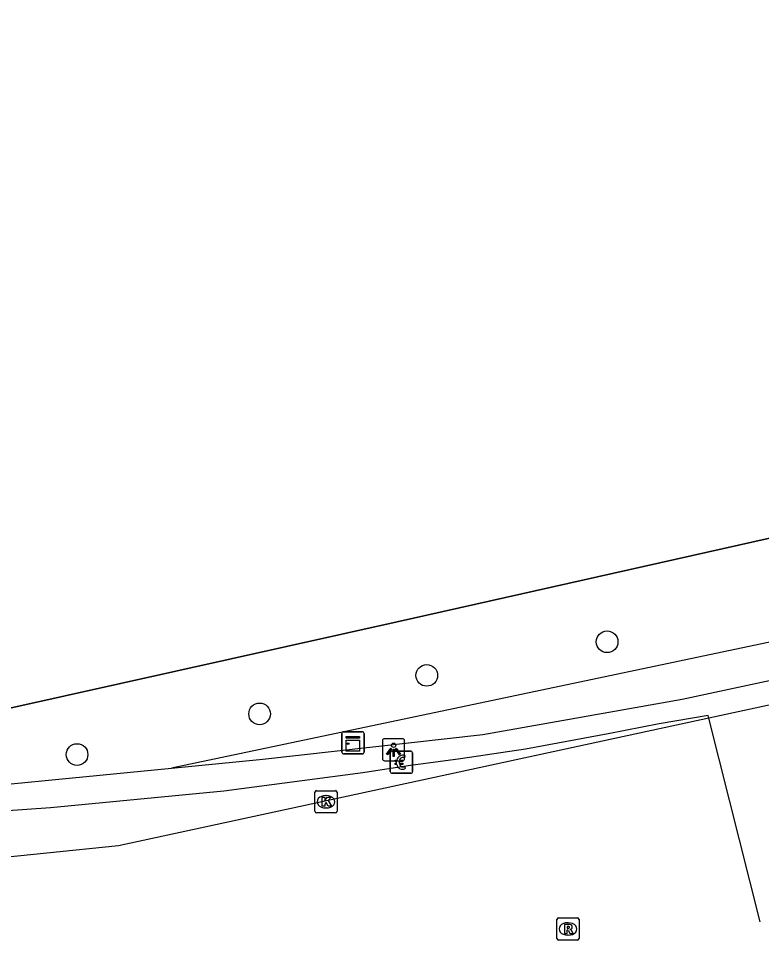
# Model space of a CAD drawing. Extents: x 161477 to 163040, y 383680 to 384868.
# Drawn here: x 161865.48 to 161899, y 383705.77 to 383747.38 of the extents above; entities that cross this region are included whole.
import ezdxf

# ---------------------------------------------------------------- set-up
doc = ezdxf.new("R2010")
doc.units = 0
for name, color, linetype in [('IMGEO_Betaalautomaat', 7, 'Continuous'), ('IMGEO_Boom', 7, 'Continuous'), ('IMGEO_Groenvoorziening', 7, 'Continuous'), ('IMGEO_Hek', 7, 'Continuous'), ('IMGEO_Kast', 7, 'Continuous'), ('IMGEO_Kolk', 7, 'Continuous'), ('IMGEO_Lichtpunt', 7, 'Continuous'), ('IMGEO_Rijbaan_lokaal_gesloten', 7, 'Continuous'), ('IMGEO_Rijbaan_lokaal_open', 7, 'Continuous'), ('IMGEO_Rioolput', 7, 'Continuous'), ('IMGEO_Voetpad_open', 7, 'Continuous')]:
    doc.layers.add(name, color=color, linetype=linetype)

msp = doc.modelspace()

# ---------------------------------------------------------------- linework, layer by layer
at = {"layer": 'IMGEO_Betaalautomaat'}
for p, q in [((161882.255, 383713.392), (161882.255, 383714.233)), ((161882.255, 383714.233), (161882.255, 383713.392)), ((161882.33, 383714.316), (161883.171, 383714.316)), ((161883.171, 383714.316), (161882.33, 383714.316)), ((161883.254, 383714.242), (161883.254, 383713.401)), ((161883.254, 383713.401), (161883.254, 383714.242)), ((161882.538, 383713.78), (161882.538, 383713.848)), ((161882.659, 383713.848), (161882.659, 383713.78)), ((161882.917, 383714.121), (161882.9, 383714.021)), ((161882.904, 383713.615), (161882.926, 383713.528)), ((161883.18, 383713.317), (161882.339, 383713.317)), ((161882.339, 383713.317), (161883.18, 383713.317))]:
    msp.add_line(p, q, dxfattribs=at)
for points in [[(161882.538, 383713.848), (161882.469, 383713.848), (161882.469, 383713.917), (161882.548, 383713.917)], [(161882.543, 383713.711), (161882.469, 383713.711), (161882.469, 383713.78), (161882.538, 383713.78)], [(161882.67, 383713.917), (161882.817, 383713.917), (161882.817, 383713.848), (161882.659, 383713.848)], [(161882.659, 383713.78), (161882.817, 383713.78), (161882.817, 383713.711), (161882.673, 383713.711)]]:
    msp.add_lwpolyline(points, dxfattribs=at)
for centre, radius, start, end in [((161882.333, 383714.239), 0.0779, 92.4484, 184.2845), ((161882.333, 383714.239), 0.0779, 92.4484, 184.2845), ((161883.177, 383714.239), 0.0779, 2.4484, 94.2845), ((161883.177, 383714.239), 0.0779, 2.4484, 94.2845), ((161882.831, 383713.841), 0.293, 73.014, 165.0139), ((161882.837, 383713.854), 0.179, 69.3236, 159.5683), ((161882.333, 383713.395), 0.0779, 182.4484, 274.2845), ((161882.333, 383713.395), 0.0779, 182.4484, 274.2845), ((161882.804, 383713.766), 0.267, 191.8096, 297.0389), ((161882.837, 383713.781), 0.179, 202.7625, 291.8693), ((161883.177, 383713.395), 0.0779, 272.4484, 4.2845), ((161883.177, 383713.395), 0.0779, 272.4484, 4.2845)]:
    msp.add_arc(centre, radius, start, end, dxfattribs=at)
at = {"layer": 'IMGEO_Boom'}
for centre in [(161892.034, 383719.25), (161883.898, 383717.736), (161876.359, 383715.996), (161868.122, 383714.165)]:
    msp.add_circle(centre, 0.489, dxfattribs=at)
at = {"layer": 'IMGEO_Groenvoorziening'}
for points in [[(162298.918, 383814.561), (162261.093, 383802.89), (162253.58, 383800.741), (162226.943, 383794.593), (162215.712, 383792.241), (162200.206, 383788.993), (162072.878, 383760.064), (162061.02, 383757.619), (162034.23, 383752.621), (161913.963, 383727.199), (161882.566, 383720.155), (161862.581, 383715.7), (161851.783, 383713.796), (161847.772, 383713.088), (161846.442, 383712.853), (161845.476, 383712.892), (161845.445, 383711.912)], [(162231.349, 383791.715), (162216.696, 383788.566), (162197.761, 383783.486), (162191.417, 383781.948), (162037.844, 383749.413), (161933.785, 383726.479), (161872.384, 383713.555)]]:
    msp.add_lwpolyline(points, dxfattribs=at)
at = {"layer": 'IMGEO_Hek'}
msp.add_lwpolyline([(161846.442, 383712.853), (161847.772, 383713.088), (161851.783, 383713.796), (161862.581, 383715.7), (161882.566, 383720.155), (161913.963, 383727.199), (162034.23, 383752.621), (162061.02, 383757.619)], dxfattribs=at)
at = {"layer": 'IMGEO_Kast'}
for p, q in [((161880.071, 383714.267), (161880.071, 383715.108)), ((161880.071, 383715.108), (161880.071, 383714.267)), ((161880.146, 383715.192), (161880.987, 383715.192)), ((161880.987, 383715.192), (161880.146, 383715.192)), ((161881.071, 383715.117), (161881.071, 383714.276)), ((161881.071, 383714.276), (161881.071, 383715.117)), ((161880.996, 383714.192), (161880.155, 383714.192)), ((161880.155, 383714.192), (161880.996, 383714.192))]:
    msp.add_line(p, q, dxfattribs=at)
for points in [[(161880.266, 383714.982), (161880.866, 383714.982), (161880.866, 383714.897), (161880.266, 383714.897), (161880.266, 383714.982)], [(161880.266, 383714.807), (161880.866, 383714.807), (161880.866, 383714.318), (161880.266, 383714.318), (161880.266, 383714.807)]]:
    msp.add_lwpolyline(points, dxfattribs=at)
msp.add_circle((161880.35, 383714.656), 0.0377, dxfattribs=at)
for centre, start, end in [((161880.149, 383715.114), 92.4484, 184.2845), ((161880.149, 383715.114), 92.4484, 184.2845), ((161880.993, 383715.114), 2.4484, 94.2845), ((161880.993, 383715.114), 2.4484, 94.2845), ((161880.149, 383714.27), 182.4484, 274.2845), ((161880.149, 383714.27), 182.4484, 274.2845), ((161880.993, 383714.27), 272.4484, 4.2845), ((161880.993, 383714.27), 272.4484, 4.2845)]:
    msp.add_arc(centre, 0.0779, start, end, dxfattribs=at)
at = {"layer": 'IMGEO_Kolk'}
for p, q in [((161878.929, 383712.534), (161879.781, 383712.534)), ((161878.854, 383711.608), (161878.854, 383712.46)), ((161879.342, 383712.314), (161879.367, 383712.314)), ((161879.855, 383712.46), (161879.855, 383711.608)), ((161879.365, 383711.754), (161879.34, 383711.754)), ((161879.781, 383711.534), (161878.929, 383711.534))]:
    msp.add_line(p, q, dxfattribs=at)
for points in [[(161878.929, 383712.534), (161879.781, 383712.534)], [(161878.854, 383711.608), (161878.854, 383712.46)], [(161879.175, 383712.234), (161879.298, 383712.234), (161879.298, 383712.083), (161879.428, 383712.234), (161879.592, 383712.234), (161879.446, 383712.083), (161879.599, 383711.834), (161879.447, 383711.834), (161879.362, 383711.998), (161879.298, 383711.931), (161879.298, 383711.834), (161879.175, 383711.834), (161879.175, 383712.234)], [(161879.855, 383712.46), (161879.855, 383711.608)], [(161879.781, 383711.534), (161878.929, 383711.534)]]:
    msp.add_lwpolyline(points, dxfattribs=at)
for centre, start, end in [((161878.931, 383712.458), 91.552, 178.448), ((161878.931, 383712.458), 91.552, 178.448), ((161879.779, 383712.458), 1.552, 88.448), ((161879.779, 383712.458), 1.552, 88.448), ((161878.931, 383711.61), 181.552, 268.448), ((161878.931, 383711.61), 181.552, 268.448), ((161879.779, 383711.61), 271.552, 358.448), ((161879.779, 383711.61), 271.552, 358.448)]:
    msp.add_arc(centre, 0.0765, start, end, dxfattribs=at)
for centre, major_axis, ratio, start_param, end_param in [((161879.341, 383712.034), (-0.387, 0.002), 0.722429, 4.712389, 7.853982), ((161879.366, 383712.034), (-0.39, 0.002), 0.717154, 1.570796, 4.712389)]:
    msp.add_ellipse(centre, major_axis=major_axis, ratio=ratio, start_param=start_param, end_param=end_param, dxfattribs=at)
at = {"layer": 'IMGEO_Lichtpunt'}
for p, q in [((161881.902, 383714.784), (161881.902, 383713.977)), ((161881.902, 383714.784), (161881.902, 383713.977)), ((161882.804, 383714.879), (161881.996, 383714.879)), ((161882.804, 383714.879), (161881.996, 383714.879)), ((161882.898, 383713.977), (161882.898, 383714.784)), ((161882.898, 383713.977), (161882.898, 383714.784)), ((161881.996, 383713.883), (161882.804, 383713.883)), ((161881.996, 383713.883), (161882.804, 383713.883))]:
    msp.add_line(p, q, dxfattribs=at)
for points in [[(161882.276, 383714.448), (161882.315, 383714.42), (161882.127, 383714.158), (161882.089, 383714.185), (161882.276, 383714.448)], [(161882.378, 383714.4), (161882.425, 383714.4), (161882.425, 383714.078), (161882.378, 383714.078), (161882.378, 383714.4)], [(161882.488, 383714.42), (161882.526, 383714.447), (161882.713, 383714.185), (161882.674, 383714.157), (161882.488, 383714.42)]]:
    msp.add_lwpolyline(points, dxfattribs=at)
msp.add_circle((161882.401, 383714.582), 0.0994, dxfattribs=at)
for centre, start, end in [((161881.996, 383714.784), 90, 180), ((161881.996, 383714.784), 90, 180), ((161882.804, 383714.784), 0, 90), ((161882.804, 383714.784), 0, 90), ((161881.996, 383713.977), 180, 270), ((161881.996, 383713.977), 180, 270), ((161882.804, 383713.977), 270, 0), ((161882.804, 383713.977), 270, 360)]:
    msp.add_arc(centre, 0.0946, start, end, dxfattribs=at)
at = {"layer": 'IMGEO_Rijbaan_lokaal_gesloten'}
for points in [[(161896.628, 383715.806), (161869.988, 383710.05), (161860.284, 383709.059), (161840.522, 383706.975), (161830.265, 383705.771)], [(161898.946, 383706.622), (161898.946, 383706.622), (161896.628, 383715.806)]]:
    msp.add_lwpolyline(points, dxfattribs=at)
at = {"layer": 'IMGEO_Rijbaan_lokaal_open'}
for points in [[(162038.611, 383746.294), (162000, 383738.01), (161982.314, 383734.244), (161961.385, 383729.764), (161941.406, 383725.422), (161924.757, 383721.785), (161909.298, 383718.547), (161896.628, 383715.806)], [(161896.628, 383715.806), (161896.598, 383715.924), (161894.388, 383715.557), (161892.078, 383715.1), (161888.359, 383714.405), (161885.419, 383713.969), (161883.061, 383713.651), (161881.009, 383713.345), (161874.74, 383712.504), (161866.931, 383711.764), (161857.515, 383711.104)]]:
    msp.add_lwpolyline(points, dxfattribs=at)
at = {"layer": 'IMGEO_Rioolput'}
for p, q in [((161889.768, 383705.867), (161889.768, 383706.719)), ((161889.843, 383706.793), (161890.695, 383706.793)), ((161890.769, 383706.719), (161890.769, 383705.867)), ((161890.256, 383706.573), (161890.281, 383706.573)), ((161890.279, 383706.013), (161890.254, 383706.013)), ((161890.695, 383705.793), (161889.843, 383705.793))]:
    msp.add_line(p, q, dxfattribs=at)
for points in [[(161889.768, 383705.867), (161889.768, 383706.719)], [(161889.843, 383706.793), (161890.695, 383706.793)], [(161890.769, 383706.719), (161890.769, 383705.867)], [(161890.357, 383706.491), (161890.105, 383706.493), (161890.105, 383706.093)], [(161890.283, 383706.412), (161890.229, 383706.412), (161890.229, 383706.331)], [(161890.229, 383706.331), (161890.281, 383706.331)], [(161890.105, 383706.093), (161890.229, 383706.093), (161890.229, 383706.255), (161890.24, 383706.255)], [(161890.287, 383706.226), (161890.358, 383706.093), (161890.498, 383706.093), (161890.433, 383706.219)], [(161890.695, 383705.793), (161889.843, 383705.793)]]:
    msp.add_lwpolyline(points, dxfattribs=at)
for centre, radius, start, end in [((161889.845, 383706.717), 0.0765, 91.552, 178.448), ((161889.845, 383706.717), 0.0765, 91.552, 178.448), ((161890.693, 383706.717), 0.0765, 1.552, 88.448), ((161890.693, 383706.717), 0.0765, 1.552, 88.448), ((161890.265, 383706.52), 0.19, 274.7715, 282.9687), ((161890.289, 383706.316), 0.0964, 77.0061, 93.1865), ((161890.303, 383706.373), 0.0378, 276.6634, 79.6772), ((161890.356, 383706.381), 0.109, 350.3612, 89.416), ((161890.354, 383706.381), 0.112, 277.5842, 350.9817), ((161890.239, 383706.202), 0.0533, 26.0293, 88.6989), ((161890.338, 383706.166), 0.108, 29.5134, 73.7905), ((161889.845, 383705.869), 0.0765, 181.552, 268.448), ((161889.845, 383705.869), 0.0765, 181.552, 268.448), ((161890.693, 383705.869), 0.0765, 271.552, 358.448), ((161890.693, 383705.869), 0.0765, 271.552, 358.448)]:
    msp.add_arc(centre, radius, start, end, dxfattribs=at)
for centre, major_axis, ratio, start_param, end_param in [((161890.255, 383706.293), (-0.387, 0.002), 0.722429, 4.712389, 7.853982), ((161890.28, 383706.293), (-0.39, 0.002), 0.717154, 1.570796, 4.712389)]:
    msp.add_ellipse(centre, major_axis=major_axis, ratio=ratio, start_param=start_param, end_param=end_param, dxfattribs=at)
at = {"layer": 'IMGEO_Voetpad_open'}
for points in [[(161872.384, 383713.555), (161876.502, 383713.961), (161886.429, 383715.073), (161895.428, 383716.66), (161904.895, 383718.696), (161934.098, 383725.012), (161953.176, 383729.12), (161987.593, 383736.388), (162007.908, 383740.734), (162033.218, 383746.192), (162060.494, 383752.12), (162097.296, 383759.985), (162118.068, 383764.45), (162141.544, 383769.476), (162180.489, 383777.87), (162190.221, 383779.965), (162198.067, 383781.798), (162206.109, 383783.953), (162214.628, 383786.442), (162216.748, 383787.009), (162217.085, 383787.118), (162231.349, 383791.715)], [(161845.445, 383711.912), (161851.162, 383711.928), (161854.981, 383712.097), (161860.054, 383712.34), (161872.384, 383713.555)]]:
    msp.add_lwpolyline(points, dxfattribs=at)

doc.saveas('drawing.dxf')
